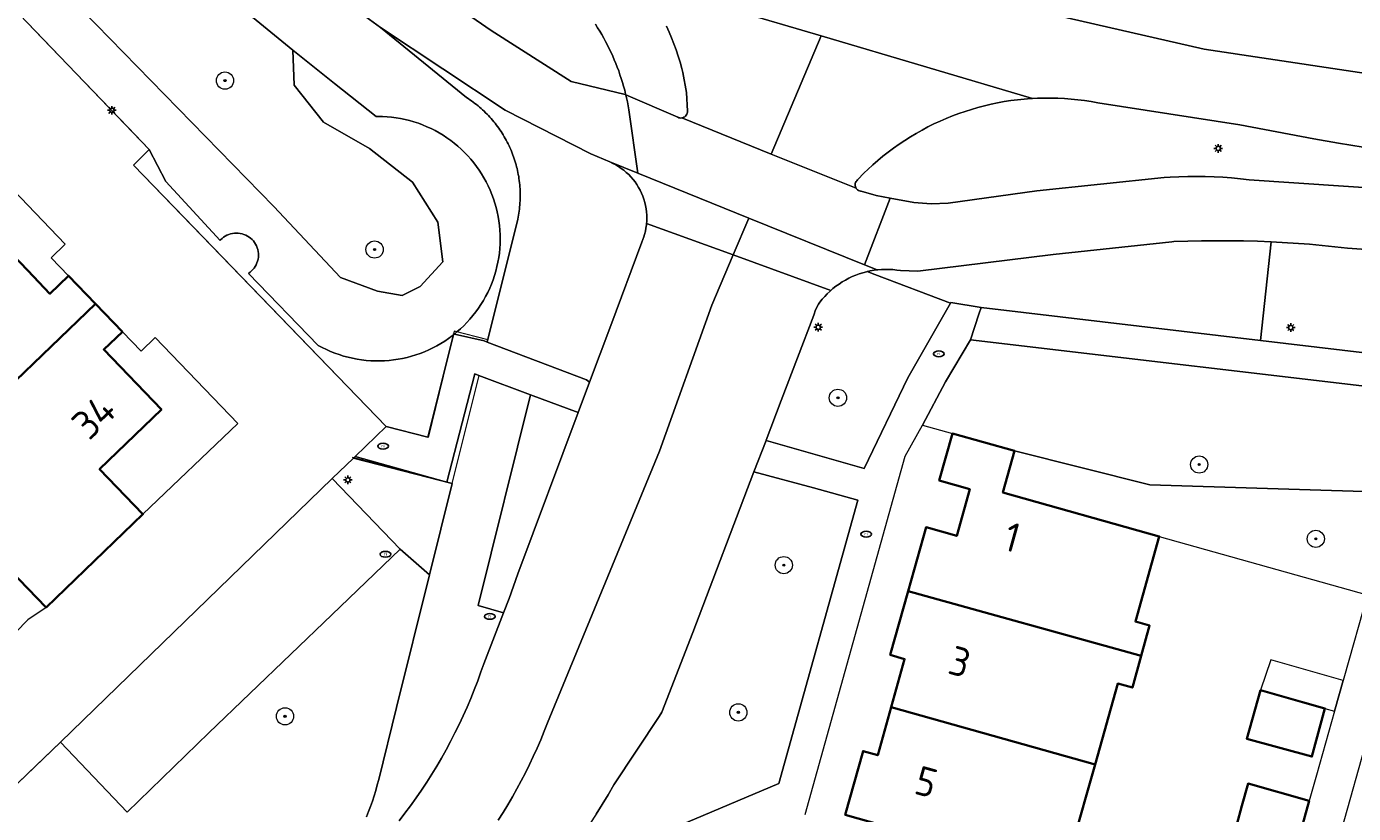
# Model space of a CAD drawing. Header units: metres. Extents: x 152610 to 160096, y 456114 to 462495.
# Tile 589 of 938: x 158500 to 158562, y 460331 to 460368. Entities that reach past the tile are written whole.
import ezdxf
from ezdxf.enums import TextEntityAlignment as Align

# ---------------------------------------------------------------- set-up
doc = ezdxf.new("R2010")
doc.units = ezdxf.units.M
doc.header["$LTSCALE"] = 0.5
doc.layers.get('0').update_dxf_attribs({"linetype": 'CONTINUOUS'})
for name, color, linetype, lineweight in [('B-PV-GR-BEPLANTING_CULTUUR_BOSPLANTSOEN-GV', 251, 'CONTINUOUS', 18), ('B-PV-GR-BEPLANTING_CULTUUR_HEESTERS-GV', 251, 'CONTINUOUS', 18), ('B-PV-GR-BOOM-S', 251, 'CONTINUOUS', 25), ('B-PV-GW-TALUD_KRUIN-G', 251, 'CONTINUOUS', 18), ('B-PV-IE-MEUBILAIR-S', 251, 'CONTINUOUS', 25), ('B-PV-IE-TERREINAFSCHEIDING_KUNSTMATIG_MUUR-G', 251, 'IE-TERREINAFSCHEIDING_KUNSTMATIG-SO', 18), ('B-PV-OG-BEBOUWING-GV', 6, 'CONTINUOUS', 35), ('B-PV-OG-BEBOUWING-T18', 1, 'CONTINUOUS', 18), ('B-PV-OG-BEBOUWING_SCHUUR-GV', 251, 'CONTINUOUS', 18), ('B-PV-OG-TERREIN_BEGROEID-GV', 251, 'CONTINUOUS', 18), ('B-PV-VH-GESLOTENVERHARDING_ASFALT-GV', 251, 'CONTINUOUS', 18), ('B-PV-VH-OPENVERHARDING_BETONSTRAATSTEEN-GV', 251, 'CONTINUOUS', 18), ('B-PV-VH-OPENVERHARDING_TEGEL-GV', 251, 'CONTINUOUS', 18)]:
    doc.layers.add(name, color=color, linetype=linetype, lineweight=lineweight)
doc.styles.add('NLCS-ISO', font='NLCS-ISO.ttf')
doc.styles.add('NLCS-ISO-M750-T18', font='NLCS-ISO.ttf', dxfattribs={"height": 1.35})
doc.linetypes.add('IE-TERREINAFSCHEIDING_KUNSTMATIG-SO', pattern='A,4,[82,NLCS.SHX,S=0.75,R=90,X=0,Y=0],4,-2', length=10)

# ---------------------------------------------------------------- blocks, each defined once
blk = doc.blocks.new('SIE-MEUBILAIR_PAAL_LICHTMAST-SO')
for points in [[(-0.62, 0), (-1, 0)], [(-0.71, 0.71), (-0.44, 0.44)], [(0, 1), (0, 0.62)], [(0.44, 0.44), (0.71, 0.71)], [(1, 0), (0.62, 0)], [(-0.71, -0.71), (-0.44, -0.44)], [(0, -0.62), (0, -1)], [(0.44, -0.44), (0.71, -0.71)]]:
    blk.add_lwpolyline(points)
blk.add_circle((0, 0), 0.5)
blk = doc.blocks.new('SIE-MEUBILAIR_PUT_RIOOLPUT-SO')
blk.add_ellipse((0, 0), major_axis=(1.25, 0), ratio=0.54)
at = {"style": 'NLCS-ISO'}
blk.add_text('ri', height=0.75, dxfattribs=at).set_placement((-0.04, 0.07), align=Align.MIDDLE_CENTER)
blk = doc.blocks.new('SGR-BOOM_GBKN-SO')
at = {"linetype": 'ByBlock', "lineweight": 18}
h = blk.add_hatch(color=0, dxfattribs=at)
h.dxf.hatch_style = 1
edge = h.paths.add_edge_path()
edge.add_arc((0, 0), 0.25, 0, 360)
at = {"color": 0, "linetype": 'ByBlock', "lineweight": 18}
for radius in [2, 0.25]:
    blk.add_circle((0, 0), radius, dxfattribs=at)
at = {"color": 0, "linetype": 'ByBlock', "lineweight": 18, "style": 'NLCS-ISO'}
blk.add_attdef('SOORT', (2.5, 0), '', height=1.5, dxfattribs=at)

msp = doc.modelspace()

# ---------------------------------------------------------------- linework, layer by layer
at = {"layer": 'B-PV-GR-BEPLANTING_CULTUUR_BOSPLANTSOEN-GV', "flags": 128}
for points in [[(158500, 460370.919), (158511.44, 460359.2), (158514.529, 460355.895), (158516.255, 460355.265), (158517.395, 460355.066), (158518.236, 460355.482), (158519.285, 460356.625), (158519.058, 460358.465), (158517.869, 460360.333), (158515.883, 460361.894), (158513.74, 460363.12), (158512.372, 460364.838), (158512.312, 460366.451), (158506.1, 460371.551)], [(158500, 460367.711), (158500.304, 460367.396), (158503.824, 460363.738), (158504.655, 460362.874), (158505.65, 460361.84), (158506.41, 460360.36), (158508.935, 460357.615), (158508.964, 460357.647), (158509.029, 460357.709), (158509.1, 460357.765), (158509.175, 460357.815), (158509.255, 460357.858), (158509.338, 460357.894), (158509.424, 460357.922), (158509.512, 460357.943), (158509.601, 460357.956), (158509.691, 460357.96), (158509.781, 460357.957), (158509.871, 460357.946), (158509.959, 460357.927), (158510.046, 460357.9), (158510.129, 460357.866), (158510.209, 460357.824), (158510.286, 460357.776), (158510.357, 460357.721), (158510.424, 460357.66), (158510.485, 460357.593), (158510.539, 460357.521), (158510.587, 460357.445), (158510.628, 460357.364), (158510.662, 460357.28), (158510.689, 460357.194), (158510.707, 460357.106), (158510.718, 460357.016), (158510.721, 460356.926), (158510.716, 460356.836), (158510.702, 460356.746), (158510.681, 460356.658), (158510.652, 460356.573), (158510.616, 460356.49), (158510.573, 460356.411), (158510.523, 460356.336), (158510.466, 460356.265), (158510.403, 460356.2), (158510.335, 460356.141), (158510.262, 460356.088), (158513.499, 460352.742), (158513.687, 460352.641), (158513.879, 460352.548), (158514.074, 460352.462), (158514.272, 460352.383), (158514.473, 460352.312), (158514.676, 460352.249), (158514.882, 460352.192), (158515.089, 460352.144), (158515.299, 460352.104), (158515.51, 460352.071), (158515.721, 460352.047), (158515.934, 460352.03), (158516.147, 460352.022), (158516.36, 460352.021), (158516.573, 460352.028), (158516.786, 460352.044), (158516.997, 460352.067), (158517.208, 460352.098), (158517.418, 460352.137), (158517.626, 460352.184), (158517.832, 460352.239), (158518.036, 460352.302), (158518.237, 460352.372), (158518.436, 460352.449), (158518.631, 460352.534), (158518.823, 460352.626), (158519.012, 460352.726), (158519.197, 460352.832), (158519.377, 460352.945), (158519.554, 460353.065), (158519.725, 460353.192), (158519.767, 460353.224), (158519.775, 460353.231), (158519.787, 460353.278), (158519.823, 460353.27), (158519.941, 460353.366), (158520.101, 460353.507), (158520.256, 460353.653), (158520.405, 460353.806), (158520.548, 460353.964), (158520.685, 460354.127), (158520.816, 460354.295), (158520.941, 460354.468), (158521.059, 460354.646), (158521.17, 460354.827), (158521.274, 460355.013), (158521.371, 460355.203), (158521.462, 460355.396), (158521.544, 460355.593), (158521.62, 460355.792), (158521.688, 460355.994), (158521.748, 460356.198), (158521.8, 460356.405), (158521.845, 460356.613), (158521.882, 460356.823), (158521.911, 460357.034), (158521.932, 460357.247), (158521.945, 460357.459), (158521.95, 460357.672), (158521.947, 460357.886), (158521.936, 460358.098), (158521.917, 460358.311), (158521.89, 460358.522), (158521.855, 460358.733), (158521.813, 460358.941), (158521.762, 460359.148), (158521.704, 460359.354), (158521.638, 460359.556), (158521.565, 460359.756), (158521.484, 460359.953), (158521.395, 460360.148), (158521.3, 460360.338), (158521.197, 460360.525), (158521.088, 460360.708), (158520.972, 460360.887), (158520.849, 460361.061), (158520.719, 460361.23), (158520.584, 460361.395), (158520.442, 460361.554), (158520.295, 460361.708), (158520.141, 460361.856), (158519.983, 460361.998), (158519.819, 460362.135), (158519.65, 460362.264), (158519.476, 460362.388), (158519.298, 460362.505), (158519.116, 460362.615), (158518.929, 460362.719), (158518.739, 460362.815), (158518.545, 460362.904), (158518.349, 460362.986), (158518.149, 460363.06), (158517.946, 460363.127), (158517.742, 460363.186), (158517.535, 460363.237), (158517.326, 460363.281), (158517.116, 460363.316), (158516.905, 460363.344), (158516.692, 460363.364), (158516.479, 460363.376), (158516.266, 460363.38), (158516.191, 460363.379), (158514.246, 460364.908), (158512.312, 460366.451), (158512.372, 460364.838), (158513.74, 460363.12), (158515.883, 460361.894), (158517.869, 460360.333), (158519.058, 460358.465), (158519.285, 460356.625), (158518.236, 460355.482), (158517.395, 460355.066), (158516.255, 460355.265), (158514.529, 460355.895), (158511.44, 460359.2), (158500, 460370.919)], [(158517.256, 460330.653), (158517.525, 460331.001), (158517.787, 460331.355), (158518.043, 460331.714), (158518.293, 460332.076), (158518.536, 460332.444), (158518.772, 460332.815), (158519.001, 460333.191), (158519.224, 460333.571), (158519.439, 460333.955), (158519.648, 460334.343), (158519.849, 460334.735), (158520.044, 460335.13), (158520.231, 460335.529), (158520.411, 460335.931), (158520.583, 460336.336), (158520.749, 460336.744), (158520.906, 460337.156), (158521.056, 460337.57), (158521.188, 460337.953), (158522.106, 460340.316), (158520.933, 460340.662), (158523.355, 460350.449), (158520.962, 460351.348), (158520.766, 460351.422), (158519.467, 460346.388), (158515.213, 460347.581), (158515.14, 460347.51), (158519.721, 460346.319), (158518.668, 460342.078), (158517.14, 460335.92), (158516.309, 460332.569), (158516.241, 460332.318), (158516.169, 460332.067), (158516.093, 460331.819), (158516.012, 460331.571), (158515.927, 460331.325), (158515.838, 460331.08), (158515.745, 460330.837)], [(158515.745, 460330.837), (158515.838, 460331.08), (158515.927, 460331.325), (158516.012, 460331.571), (158516.093, 460331.819), (158516.169, 460332.067), (158516.241, 460332.318), (158516.309, 460332.569), (158517.14, 460335.92), (158518.668, 460342.078), (158517.31, 460343.27), (158514.13, 460340.23), (158508.42, 460334.74), (158504.62, 460331.06), (158501.52, 460334.31), (158500, 460332.851), (158499.52, 460332.39)]]:
    msp.add_lwpolyline(points, dxfattribs=at)
for points in [[(158559.548, 460357.439), (158557.776, 460357.551), (158557.275, 460352.967), (158571.534, 460351.277), (158571.7, 460356.511), (158561.316, 460357.266)], [(158552.136, 460346.259), (158545.85, 460347.84), (158545.31, 460345.91), (158552.57, 460343.87), (158562.236, 460341.154), (158563.13, 460344.41), (158563.56, 460345.91)]]:
    msp.add_lwpolyline(points, close=True, dxfattribs=at)
at = {"layer": 'B-PV-GR-BEPLANTING_CULTUUR_HEESTERS-GV', "flags": 128}
msp.add_lwpolyline([(158506.41, 460360.36), (158505.65, 460361.84), (158504.92, 460361.11), (158507.29, 460358.67), (158516.66, 460348.98), (158518.589, 460348.484), (158519.775, 460353.231), (158519.767, 460353.224), (158519.725, 460353.192), (158519.554, 460353.065), (158519.377, 460352.945), (158519.197, 460352.832), (158519.012, 460352.726), (158518.823, 460352.626), (158518.631, 460352.534), (158518.436, 460352.449), (158518.237, 460352.372), (158518.036, 460352.302), (158517.832, 460352.239), (158517.626, 460352.184), (158517.418, 460352.137), (158517.208, 460352.098), (158516.997, 460352.067), (158516.786, 460352.044), (158516.573, 460352.028), (158516.36, 460352.021), (158516.147, 460352.022), (158515.934, 460352.03), (158515.721, 460352.047), (158515.51, 460352.071), (158515.299, 460352.104), (158515.089, 460352.144), (158514.882, 460352.192), (158514.676, 460352.249), (158514.473, 460352.312), (158514.272, 460352.383), (158514.074, 460352.462), (158513.879, 460352.548), (158513.687, 460352.641), (158513.499, 460352.742), (158510.262, 460356.088), (158510.335, 460356.141), (158510.403, 460356.2), (158510.466, 460356.265), (158510.523, 460356.336), (158510.573, 460356.411), (158510.616, 460356.49), (158510.652, 460356.573), (158510.681, 460356.658), (158510.702, 460356.746), (158510.716, 460356.836), (158510.721, 460356.926), (158510.718, 460357.016), (158510.707, 460357.106), (158510.689, 460357.194), (158510.662, 460357.28), (158510.628, 460357.364), (158510.587, 460357.445), (158510.539, 460357.521), (158510.485, 460357.593), (158510.424, 460357.66), (158510.357, 460357.721), (158510.286, 460357.776), (158510.209, 460357.824), (158510.129, 460357.866), (158510.046, 460357.9), (158509.959, 460357.927), (158509.871, 460357.946), (158509.781, 460357.957), (158509.691, 460357.96), (158509.601, 460357.956), (158509.512, 460357.943), (158509.424, 460357.922), (158509.338, 460357.894), (158509.255, 460357.858), (158509.175, 460357.815), (158509.1, 460357.765), (158509.029, 460357.709), (158508.964, 460357.647), (158508.935, 460357.615)], close=True, dxfattribs=at)
at = {"layer": 'B-PV-GW-TALUD_KRUIN-G', "flags": 128}
for points in [[(158500, 460370.919), (158511.44, 460359.2), (158514.529, 460355.895), (158516.255, 460355.265), (158517.395, 460355.066), (158518.236, 460355.482), (158519.285, 460356.625), (158519.058, 460358.465), (158517.869, 460360.333), (158515.883, 460361.894), (158513.74, 460363.12), (158512.372, 460364.838), (158512.312, 460366.451)], [(158512.312, 460366.451), (158512.372, 460364.838), (158513.74, 460363.12), (158515.883, 460361.894), (158517.869, 460360.333), (158519.058, 460358.465), (158519.285, 460356.625), (158518.236, 460355.482), (158517.395, 460355.066), (158516.255, 460355.265), (158514.529, 460355.895), (158511.44, 460359.2), (158500, 460370.919)]]:
    msp.add_lwpolyline(points, dxfattribs=at)
at = {"layer": 'B-PV-IE-TERREINAFSCHEIDING_KUNSTMATIG_MUUR-G', "flags": 128}
for points in [[(158521.378, 460352.995), (158519.81, 460353.4), (158518.61, 460348.46), (158516.66, 460348.98), (158504.92, 460361.11), (158505.65, 460361.84), (158472.45, 460396.4), (158471.72, 460395.68), (158459.15, 460408.74), (158457.59, 460410.52), (158457.195, 460410.765), (158457.671, 460411.025), (158458.075, 460411.348), (158458.542, 460411.86), (158459.034, 460412.515), (158459.341, 460413.252), (158459.558, 460414.069), (158459.574, 460414.805), (158459.526, 460415.424), (158459.405, 460415.945), (158459.195, 460416.538), (158459.002, 460416.942), (158457.131, 460418.899), (158445.14, 460431.21), (158444.689, 460431.784), (158444.407, 460432.439), (158444.157, 460433.194), (158444.004, 460433.903), (158443.996, 460434.657), (158444.036, 460435.348), (158444.194, 460436.06), (158445.856, 460441.519)], [(158520.962, 460351.348), (158519.703, 460346.324), (158515.09, 460347.527)], [(158496.239, 460325.186), (158497.92, 460326.8), (158499.52, 460332.39), (158501.52, 460334.31)]]:
    msp.add_lwpolyline(points, dxfattribs=at)
at = {"layer": 'B-PV-OG-BEBOUWING-GV', "flags": 128}
for points in [[(158498.54, 460357.74), (158498.35, 460357.93), (158496.62, 460356.27), (158496.83, 460356.049), (158491.223, 460350.574), (158491.35, 460350.44), (158494.3, 460347.37), (158493.44, 460346.54), (158494.031, 460345.929), (158494.9, 460346.75), (158503.15, 460354.68), (158501.896, 460355.976), (158501.03, 460355.14), (158500, 460356.216)], [(158504.398, 460353.379), (158503.15, 460354.68), (158494.9, 460346.75), (158500, 460341.454), (158500.85, 460340.57), (158505.35, 460344.9), (158503.34, 460346.99), (158506.21, 460349.76), (158503.53, 460352.55)], [(158545.85, 460347.84), (158542.959, 460348.648), (158542.35, 460346.46), (158543.77, 460346.06), (158543.16, 460343.89), (158541.74, 460344.29), (158540.901, 460341.322), (158551.732, 460338.322), (158552.121, 460339.723), (158551.46, 460339.91), (158552.57, 460343.87), (158545.31, 460345.91)], [(158551.732, 460338.322), (158540.901, 460341.322), (158540.9, 460341.319), (158540.07, 460338.36), (158540.74, 460338.17), (158540.12, 460335.93), (158549.59, 460333.27), (158550.64, 460337.03), (158551.32, 460336.84)], [(158559.223, 460336.168), (158557.281, 460336.716), (158556.635, 460334.47), (158559.663, 460333.639), (158560.271, 460335.873)], [(158549.59, 460333.27), (158540.12, 460335.93), (158539.49, 460333.7), (158538.81, 460333.89), (158537.98, 460330.93), (158548.8, 460327.879), (158549.21, 460329.33), (158548.53, 460329.52)], [(158559.539, 460331.58), (158556.7, 460332.38), (158556.413, 460331.354), (158556.17, 460330.48), (158559.004, 460329.682)]]:
    msp.add_lwpolyline(points, close=True, dxfattribs=at)
at = {"layer": 'B-PV-OG-BEBOUWING_SCHUUR-GV', "flags": 128}
msp.add_lwpolyline([(158561.112, 460337.165), (158557.752, 460338.136), (158557.281, 460336.716), (158559.223, 460336.168), (158560.271, 460335.873), (158560.715, 460335.754)], close=True, dxfattribs=at)
at = {"layer": 'B-PV-OG-TERREIN_BEGROEID-GV', "flags": 128}
for points in [[(158506.1, 460371.551), (158512.312, 460366.451), (158514.246, 460364.908), (158516.191, 460363.379), (158516.266, 460363.38), (158516.479, 460363.376), (158516.692, 460363.364), (158516.905, 460363.344), (158517.116, 460363.316), (158517.326, 460363.281), (158517.535, 460363.237), (158517.742, 460363.186), (158517.946, 460363.127), (158518.149, 460363.06), (158518.349, 460362.986), (158518.545, 460362.904), (158518.739, 460362.815), (158518.929, 460362.719), (158519.116, 460362.615), (158519.298, 460362.505), (158519.476, 460362.388), (158519.65, 460362.264), (158519.819, 460362.135), (158519.983, 460361.998), (158520.141, 460361.856), (158520.295, 460361.708), (158520.442, 460361.554), (158520.584, 460361.395), (158520.719, 460361.23), (158520.849, 460361.061), (158520.972, 460360.887), (158521.088, 460360.708), (158521.197, 460360.525), (158521.3, 460360.338), (158521.395, 460360.148), (158521.484, 460359.953), (158521.565, 460359.756), (158521.638, 460359.556), (158521.704, 460359.354), (158521.762, 460359.148), (158521.813, 460358.941), (158521.855, 460358.733), (158521.89, 460358.522), (158521.917, 460358.311), (158521.936, 460358.098), (158521.947, 460357.886), (158521.95, 460357.672), (158521.945, 460357.459), (158521.932, 460357.247), (158521.911, 460357.034), (158521.882, 460356.823), (158521.845, 460356.613), (158521.8, 460356.405), (158521.748, 460356.198), (158521.688, 460355.994), (158521.62, 460355.792), (158521.544, 460355.593), (158521.462, 460355.396), (158521.371, 460355.203), (158521.274, 460355.013), (158521.17, 460354.827), (158521.059, 460354.646), (158520.941, 460354.468), (158520.816, 460354.295), (158520.685, 460354.127), (158520.548, 460353.964), (158520.405, 460353.806), (158520.256, 460353.653), (158520.101, 460353.507), (158519.941, 460353.366), (158519.823, 460353.27), (158521.209, 460352.948), (158521.353, 460352.893), (158522.767, 460358.611), (158522.786, 460358.704), (158522.802, 460358.797), (158522.818, 460358.89), (158522.831, 460358.983), (158522.843, 460359.077), (158522.853, 460359.171), (158522.862, 460359.265), (158522.869, 460359.359), (158522.874, 460359.454), (158522.878, 460359.548), (158522.88, 460359.642), (158522.88, 460359.737), (158522.879, 460359.831), (158522.876, 460359.926), (158522.872, 460360.02), (158522.865, 460360.114), (158522.858, 460360.209), (158522.848, 460360.302), (158522.837, 460360.396), (158522.824, 460360.49), (158522.81, 460360.583), (158522.793, 460360.676), (158522.776, 460360.769), (158522.756, 460360.862), (158522.736, 460360.954), (158522.713, 460361.045), (158522.689, 460361.137), (158522.663, 460361.228), (158522.636, 460361.318), (158522.607, 460361.408), (158522.576, 460361.497), (158522.544, 460361.586), (158522.51, 460361.674), (158522.475, 460361.762), (158522.439, 460361.849), (158522.4, 460361.936), (158522.361, 460362.021), (158522.319, 460362.106), (158522.277, 460362.191), (158522.233, 460362.274), (158522.187, 460362.357), (158522.14, 460362.439), (158522.091, 460362.52), (158522.041, 460362.6), (158521.99, 460362.679), (158521.937, 460362.758), (158521.883, 460362.835), (158521.828, 460362.912), (158521.771, 460362.987), (158521.713, 460363.062), (158521.654, 460363.135), (158521.593, 460363.208), (158521.531, 460363.279), (158521.468, 460363.349), (158521.404, 460363.418), (158521.338, 460363.486), (158521.271, 460363.553), (158521.203, 460363.619), (158521.134, 460363.683), (158521.064, 460363.747), (158520.993, 460363.809), (158520.921, 460363.87), (158520.847, 460363.929), (158520.773, 460363.987), (158520.697, 460364.044), (158520.621, 460364.1), (158520.544, 460364.154), (158520.465, 460364.207), (158520.386, 460364.258), (158516.395, 460367.518), (158510.936, 460371.486)], [(158518.348, 460369.582), (158521.535, 460367.372), (158525.245, 460365.001), (158527.752, 460364.402), (158527.788, 460364.386), (158527.78, 460364.421), (158527.734, 460364.601), (158527.685, 460364.781), (158527.632, 460364.96), (158527.576, 460365.139), (158527.517, 460365.316), (158527.456, 460365.492), (158527.391, 460365.667), (158527.323, 460365.841), (158527.251, 460366.013), (158527.177, 460366.185), (158527.1, 460366.354), (158527.02, 460366.523), (158526.937, 460366.69), (158526.851, 460366.856), (158526.762, 460367.02), (158526.67, 460367.182), (158526.576, 460367.343), (158526.478, 460367.503), (158526.378, 460367.66)], [(158526.378, 460367.66), (158526.478, 460367.503), (158526.576, 460367.343), (158526.67, 460367.182), (158526.762, 460367.02), (158526.851, 460366.856), (158526.937, 460366.69), (158527.02, 460366.523), (158527.1, 460366.354), (158527.177, 460366.185), (158527.251, 460366.013), (158527.323, 460365.841), (158527.391, 460365.667), (158527.456, 460365.492), (158527.517, 460365.316), (158527.576, 460365.139), (158527.632, 460364.96), (158527.685, 460364.781), (158527.734, 460364.601), (158527.78, 460364.421), (158527.788, 460364.386), (158530.204, 460363.34), (158530.247, 460363.321), (158530.295, 460363.309), (158530.344, 460363.305), (158530.384, 460363.308), (158530.394, 460363.309), (158530.441, 460363.321), (158530.487, 460363.34), (158530.528, 460363.366), (158530.565, 460363.399), (158530.596, 460363.437), (158530.621, 460363.48), (158530.638, 460363.526), (158530.647, 460363.575), (158530.649, 460363.624), (158530.599, 460364.488), (158530.433, 460365.423), (158530.386, 460365.61), (158530.307, 460365.898), (158530.221, 460366.183), (158530.127, 460366.466), (158530.025, 460366.747), (158529.916, 460367.024), (158529.799, 460367.299), (158529.676, 460367.57)], [(158562.047, 460361.954), (158560.896, 460362.145), (158559.747, 460362.344), (158558.6, 460362.551), (158557.454, 460362.765), (158556.309, 460362.988), (158549.714, 460364.013), (158549.407, 460364.069), (158549.098, 460364.116), (158548.788, 460364.156), (158548.478, 460364.188), (158548.167, 460364.212), (158547.855, 460364.227), (158547.543, 460364.235), (158547.23, 460364.235), (158546.918, 460364.227), (158546.685, 460364.215), (158546.606, 460364.211), (158546.295, 460364.187), (158545.985, 460364.155), (158545.675, 460364.115), (158545.366, 460364.067), (158545.059, 460364.011), (158544.754, 460363.947), (158544.45, 460363.876), (158544.148, 460363.796), (158543.848, 460363.709), (158543.55, 460363.615), (158543.255, 460363.513), (158542.963, 460363.403), (158542.674, 460363.286), (158542.387, 460363.161), (158542.104, 460363.029), (158541.825, 460362.89), (158541.549, 460362.744), (158541.277, 460362.591), (158541.009, 460362.431), (158540.745, 460362.264), (158540.485, 460362.09), (158540.23, 460361.91), (158539.98, 460361.723), (158539.735, 460361.53), (158539.494, 460361.331), (158539.259, 460361.125), (158539.029, 460360.914), (158538.862, 460360.753), (158538.55, 460360.427), (158538.515, 460360.394), (158538.486, 460360.355), (158538.464, 460360.312), (158538.449, 460360.266), (158538.442, 460360.218), (158538.443, 460360.17), (158538.451, 460360.122), (158538.468, 460360.076), (158538.486, 460360.044), (158538.492, 460360.034), (158538.522, 460359.997), (158538.558, 460359.964), (158538.599, 460359.939), (158538.644, 460359.92), (158538.691, 460359.909), (158538.723, 460359.906), (158539.426, 460359.706), (158540.071, 460359.588), (158541.174, 460359.387), (158541.973, 460359.318), (158542.766, 460359.346), (158546.88, 460359.928), (158552.803, 460360.545), (158553.078, 460360.562), (158553.486, 460360.58), (158553.894, 460360.591), (158554.303, 460360.593), (158554.711, 460360.588), (158555.119, 460360.574), (158555.527, 460360.552), (158555.934, 460360.523), (158556.341, 460360.486), (158556.747, 460360.44), (158588.353, 460358.317)]]:
    msp.add_lwpolyline(points, dxfattribs=at)
for points in [[(158522.179, 460363.665), (158516.395, 460367.518), (158520.386, 460364.258), (158520.465, 460364.207), (158520.544, 460364.154), (158520.621, 460364.1), (158520.697, 460364.044), (158520.773, 460363.987), (158520.847, 460363.929), (158520.921, 460363.87), (158520.993, 460363.809), (158521.064, 460363.747), (158521.134, 460363.683), (158521.203, 460363.619), (158521.271, 460363.553), (158521.338, 460363.486), (158521.404, 460363.418), (158521.468, 460363.349), (158521.531, 460363.279), (158521.593, 460363.208), (158521.654, 460363.135), (158521.713, 460363.062), (158521.771, 460362.987), (158521.828, 460362.912), (158521.883, 460362.835), (158521.937, 460362.758), (158521.99, 460362.679), (158522.041, 460362.6), (158522.091, 460362.52), (158522.14, 460362.439), (158522.187, 460362.357), (158522.233, 460362.274), (158522.277, 460362.191), (158522.319, 460362.106), (158522.361, 460362.021), (158522.4, 460361.936), (158522.439, 460361.849), (158522.475, 460361.762), (158522.51, 460361.674), (158522.544, 460361.586), (158522.576, 460361.497), (158522.607, 460361.408), (158522.636, 460361.318), (158522.663, 460361.228), (158522.689, 460361.137), (158522.713, 460361.045), (158522.736, 460360.954), (158522.756, 460360.862), (158522.776, 460360.769), (158522.793, 460360.676), (158522.81, 460360.583), (158522.824, 460360.49), (158522.837, 460360.396), (158522.848, 460360.302), (158522.858, 460360.209), (158522.865, 460360.114), (158522.872, 460360.02), (158522.876, 460359.926), (158522.879, 460359.831), (158522.88, 460359.737), (158522.88, 460359.642), (158522.878, 460359.548), (158522.874, 460359.454), (158522.869, 460359.359), (158522.862, 460359.265), (158522.853, 460359.171), (158522.843, 460359.077), (158522.831, 460358.983), (158522.818, 460358.89), (158522.802, 460358.797), (158522.786, 460358.704), (158522.767, 460358.611), (158521.353, 460352.893), (158525.963, 460351.136), (158526.105, 460351.027), (158527.088, 460353.665), (158528.537, 460357.535), (158528.626, 460357.785), (158528.66, 460357.898), (158528.696, 460358.044), (158528.725, 460358.192), (158528.745, 460358.341), (158528.752, 460358.411), (158528.758, 460358.492), (158528.763, 460358.642), (158528.76, 460358.793), (158528.748, 460358.943), (158528.729, 460359.093), (158528.702, 460359.241), (158528.667, 460359.388), (158528.624, 460359.532), (158528.574, 460359.674), (158528.516, 460359.813), (158528.451, 460359.949), (158528.379, 460360.082), (158528.3, 460360.21), (158528.214, 460360.334), (158528.122, 460360.453), (158528.024, 460360.567), (158527.92, 460360.676), (158527.81, 460360.779), (158527.694, 460360.876), (158527.574, 460360.967), (158527.449, 460361.051), (158527.32, 460361.129), (158527.187, 460361.199), (158527.05, 460361.263), (158526.155, 460361.641)], [(158555.834, 460357.604), (158555.186, 460357.606), (158554.539, 460357.599), (158553.891, 460357.585), (158553.244, 460357.563), (158553.152, 460357.559), (158547.647, 460356.969), (158541.347, 460356.191), (158540.548, 460356.217), (158540.374, 460356.243), (158540.198, 460356.261), (158540.022, 460356.271), (158539.846, 460356.273), (158539.67, 460356.268), (158539.494, 460356.254), (158539.461, 460356.249), (158539.319, 460356.232), (158539.145, 460356.202), (158539, 460356.171), (158539.356, 460356.035), (158542.87, 460354.699), (158542.89, 460354.734), (158544.297, 460354.505), (158557.275, 460352.967), (158557.776, 460357.551), (158557.129, 460357.577), (158556.481, 460357.594)], [(158539.356, 460356.035), (158539, 460356.171), (158538.973, 460356.165), (158538.803, 460356.119), (158538.635, 460356.066), (158538.469, 460356.006), (158538.306, 460355.938), (158538.147, 460355.862), (158537.991, 460355.78), (158537.839, 460355.69), (158537.692, 460355.594), (158537.548, 460355.491), (158537.41, 460355.382), (158537.305, 460355.292), (158537.277, 460355.267), (158537.149, 460355.145), (158537.027, 460355.018), (158536.91, 460354.886), (158536.8, 460354.748), (158536.733, 460354.658), (158536.601, 460354.388), (158536.52, 460354.153), (158535.009, 460350.181), (158534.312, 460348.333), (158534.306, 460348.318), (158538.856, 460347.026), (158540.887, 460351.242), (158542.87, 460354.699)], [(158564.88, 460350.52), (158543.8, 460353), (158542.641, 460351.042), (158541.565, 460349.038), (158542.959, 460348.648), (158545.85, 460347.84), (158552.136, 460346.259), (158563.56, 460345.91)], [(158525.569, 460349.617), (158523.355, 460350.449), (158520.933, 460340.662), (158522.106, 460340.316), (158522.364, 460340.982), (158522.769, 460342.123)], [(158519.721, 460346.319), (158515.14, 460347.51), (158514.15, 460346.55), (158517.31, 460343.27), (158518.668, 460342.078)], [(158536.513, 460346.122), (158533.731, 460346.861), (158530.895, 460339.404), (158529.463, 460335.702), (158529.34, 460335.497), (158527.233, 460332.32), (158526.964, 460331.863), (158526.689, 460331.411), (158526.407, 460330.962), (158526.117, 460330.518), (158525.822, 460330.078), (158525.519, 460329.643), (158525.211, 460329.213), (158524.895, 460328.787), (158524.573, 460328.366), (158524.334, 460328.063), (158524.451, 460327.969), (158534.89, 460332.382), (158538.566, 460345.552)]]:
    msp.add_lwpolyline(points, close=True, dxfattribs=at)
at = {"layer": 'B-PV-VH-GESLOTENVERHARDING_ASFALT-GV', "flags": 128}
for points in [[(158510.936, 460371.486), (158516.395, 460367.518), (158522.179, 460363.665), (158526.155, 460361.641), (158527.05, 460361.263), (158528.343, 460360.741), (158527.933, 460363.69), (158527.9, 460363.874), (158527.863, 460364.057), (158527.823, 460364.239), (158527.788, 460364.386), (158527.752, 460364.402), (158525.245, 460365.001), (158521.535, 460367.372), (158518.348, 460369.582)], [(158528.414, 460369.625), (158536.858, 460367.125), (158546.685, 460364.215), (158546.918, 460364.227), (158547.23, 460364.235), (158547.543, 460364.235), (158547.855, 460364.227), (158548.167, 460364.212), (158548.478, 460364.188), (158548.788, 460364.156), (158549.098, 460364.116), (158549.407, 460364.069), (158549.714, 460364.013), (158556.309, 460362.988), (158557.454, 460362.765), (158558.6, 460362.551), (158559.747, 460362.344), (158560.896, 460362.145), (158562.047, 460361.954)], [(158529.676, 460367.57), (158529.799, 460367.299), (158529.916, 460367.024), (158530.025, 460366.747), (158530.127, 460366.466), (158530.221, 460366.183), (158530.307, 460365.898), (158530.386, 460365.61), (158530.433, 460365.423), (158530.599, 460364.488), (158530.649, 460363.624), (158530.647, 460363.575), (158530.638, 460363.526), (158530.621, 460363.48), (158530.596, 460363.437), (158530.565, 460363.399), (158530.528, 460363.366), (158530.487, 460363.34), (158530.441, 460363.321), (158530.394, 460363.309), (158530.384, 460363.308), (158534.544, 460361.633), (158536.858, 460367.125), (158528.414, 460369.625)], [(158544.495, 460368.836), (158554.661, 460366.512), (158564.247, 460365.059)], [(158564.247, 460365.059), (158554.661, 460366.512), (158544.495, 460368.836)], [(158588.353, 460358.317), (158556.747, 460360.44), (158556.341, 460360.486), (158555.934, 460360.523), (158555.527, 460360.552), (158555.119, 460360.574), (158554.711, 460360.588), (158554.303, 460360.593), (158553.894, 460360.591), (158553.486, 460360.58), (158553.078, 460360.562), (158552.803, 460360.545), (158546.88, 460359.928), (158542.766, 460359.346), (158541.973, 460359.318), (158541.174, 460359.387), (158540.071, 460359.588), (158538.869, 460356.489), (158539.461, 460356.249), (158539.494, 460356.254), (158539.67, 460356.268), (158539.846, 460356.273), (158540.022, 460356.271), (158540.198, 460356.261), (158540.374, 460356.243), (158540.548, 460356.217), (158541.347, 460356.191), (158547.647, 460356.969), (158553.152, 460357.559), (158553.244, 460357.563), (158553.891, 460357.585), (158554.539, 460357.599), (158555.186, 460357.606), (158555.834, 460357.604), (158556.481, 460357.594), (158557.129, 460357.577), (158557.776, 460357.551), (158559.548, 460357.439), (158561.316, 460357.266), (158571.7, 460356.511)], [(158521.855, 460330.679), (158522.082, 460331.037), (158522.302, 460331.399), (158522.516, 460331.765), (158522.723, 460332.134), (158522.924, 460332.507), (158523.119, 460332.883), (158523.307, 460333.263), (158523.489, 460333.646), (158523.664, 460334.032), (158523.832, 460334.421), (158523.993, 460334.813), (158524.148, 460335.207), (158529.355, 460347.833), (158531.78, 460354.609), (158532.772, 460356.945), (158528.752, 460358.411), (158528.745, 460358.341), (158528.725, 460358.192), (158528.696, 460358.044), (158528.66, 460357.898), (158528.626, 460357.785), (158528.537, 460357.535), (158527.088, 460353.665), (158526.105, 460351.027), (158525.569, 460349.617), (158522.769, 460342.123), (158522.364, 460340.982), (158522.106, 460340.316), (158521.188, 460337.953), (158521.056, 460337.57), (158520.906, 460337.156), (158520.749, 460336.744), (158520.583, 460336.336), (158520.411, 460335.931), (158520.231, 460335.529), (158520.044, 460335.13), (158519.849, 460334.735), (158519.648, 460334.343), (158519.439, 460333.955), (158519.224, 460333.571), (158519.001, 460333.191), (158518.772, 460332.815), (158518.536, 460332.444), (158518.293, 460332.076), (158518.043, 460331.714), (158517.787, 460331.355), (158517.525, 460331.001), (158517.256, 460330.653)], [(158526.407, 460330.962), (158526.689, 460331.411), (158526.964, 460331.863), (158527.233, 460332.32), (158529.34, 460335.497), (158529.463, 460335.702), (158530.895, 460339.404), (158533.731, 460346.861), (158534.306, 460348.318), (158534.312, 460348.333), (158535.009, 460350.181), (158536.52, 460354.153), (158536.601, 460354.388), (158536.733, 460354.658), (158536.8, 460354.748), (158536.91, 460354.886), (158537.027, 460355.018), (158537.149, 460355.145), (158537.277, 460355.267), (158537.305, 460355.292), (158532.772, 460356.945), (158531.78, 460354.609), (158529.355, 460347.833), (158524.148, 460335.207), (158523.993, 460334.813), (158523.832, 460334.421), (158523.664, 460334.032), (158523.489, 460333.646), (158523.307, 460333.263), (158523.119, 460332.883), (158522.924, 460332.507), (158522.723, 460332.134), (158522.516, 460331.765), (158522.302, 460331.399), (158522.082, 460331.037), (158521.855, 460330.679)]]:
    msp.add_lwpolyline(points, dxfattribs=at)
for points in [[(158546.685, 460364.215), (158536.858, 460367.125), (158534.544, 460361.633), (158538.486, 460360.044), (158538.468, 460360.076), (158538.451, 460360.122), (158538.443, 460360.17), (158538.442, 460360.218), (158538.449, 460360.266), (158538.464, 460360.312), (158538.486, 460360.355), (158538.515, 460360.394), (158538.55, 460360.427), (158538.862, 460360.753), (158539.029, 460360.914), (158539.259, 460361.125), (158539.494, 460361.331), (158539.735, 460361.53), (158539.98, 460361.723), (158540.23, 460361.91), (158540.485, 460362.09), (158540.745, 460362.264), (158541.009, 460362.431), (158541.277, 460362.591), (158541.549, 460362.744), (158541.825, 460362.89), (158542.104, 460363.029), (158542.387, 460363.161), (158542.674, 460363.286), (158542.963, 460363.403), (158543.255, 460363.513), (158543.55, 460363.615), (158543.848, 460363.709), (158544.148, 460363.796), (158544.45, 460363.876), (158544.754, 460363.947), (158545.059, 460364.011), (158545.366, 460364.067), (158545.675, 460364.115), (158545.985, 460364.155), (158546.295, 460364.187), (158546.606, 460364.211)], [(158530.204, 460363.34), (158527.788, 460364.386), (158527.823, 460364.239), (158527.863, 460364.057), (158527.9, 460363.874), (158527.933, 460363.69), (158528.343, 460360.741), (158533.5, 460358.657), (158538.869, 460356.489), (158540.071, 460359.588), (158539.426, 460359.706), (158538.723, 460359.906), (158538.691, 460359.909), (158538.644, 460359.92), (158538.599, 460359.939), (158538.558, 460359.964), (158538.522, 460359.997), (158538.492, 460360.034), (158538.486, 460360.044), (158534.544, 460361.633), (158530.384, 460363.308), (158530.344, 460363.305), (158530.295, 460363.309), (158530.247, 460363.321)], [(158528.343, 460360.741), (158527.05, 460361.263), (158527.187, 460361.199), (158527.32, 460361.129), (158527.449, 460361.051), (158527.574, 460360.967), (158527.694, 460360.876), (158527.81, 460360.779), (158527.92, 460360.676), (158528.024, 460360.567), (158528.122, 460360.453), (158528.214, 460360.334), (158528.3, 460360.21), (158528.379, 460360.082), (158528.451, 460359.949), (158528.516, 460359.813), (158528.574, 460359.674), (158528.624, 460359.532), (158528.667, 460359.388), (158528.702, 460359.241), (158528.729, 460359.093), (158528.748, 460358.943), (158528.76, 460358.793), (158528.763, 460358.642), (158528.758, 460358.492), (158528.752, 460358.411), (158532.772, 460356.945), (158533.5, 460358.657)], [(158538.869, 460356.489), (158533.5, 460358.657), (158532.772, 460356.945), (158537.305, 460355.292), (158537.41, 460355.382), (158537.548, 460355.491), (158537.692, 460355.594), (158537.839, 460355.69), (158537.991, 460355.78), (158538.147, 460355.862), (158538.306, 460355.938), (158538.469, 460356.006), (158538.635, 460356.066), (158538.803, 460356.119), (158538.973, 460356.165), (158539, 460356.171), (158539.145, 460356.202), (158539.319, 460356.232), (158539.461, 460356.249)]]:
    msp.add_lwpolyline(points, close=True, dxfattribs=at)
at = {"layer": 'B-PV-VH-OPENVERHARDING_BETONSTRAATSTEEN-GV', "flags": 128}
for points in [[(158499.52, 460332.39), (158500, 460332.851), (158501.52, 460334.31), (158514.15, 460346.55), (158515.14, 460347.51), (158515.213, 460347.581), (158516.66, 460348.98), (158507.29, 460358.67), (158504.92, 460361.11), (158505.65, 460361.84), (158504.655, 460362.874), (158503.824, 460363.738), (158500.304, 460367.396), (158500, 460367.711)], [(158498.38, 460360.94), (158500, 460359.257), (158501.74, 460357.45), (158501.09, 460356.81), (158501.896, 460355.976), (158503.15, 460354.68), (158504.398, 460353.379), (158505.27, 460352.47), (158505.92, 460353.11), (158509.76, 460349.12), (158505.35, 460344.9), (158500.85, 460340.57), (158500, 460339.994), (158498.327, 460338.28)]]:
    msp.add_lwpolyline(points, dxfattribs=at)
for points in [[(158519.823, 460353.27), (158519.787, 460353.278), (158519.775, 460353.231), (158518.589, 460348.484), (158516.66, 460348.98), (158515.213, 460347.581), (158519.467, 460346.388), (158520.766, 460351.422), (158520.962, 460351.348), (158523.355, 460350.449), (158525.569, 460349.617), (158526.105, 460351.027), (158525.963, 460351.136), (158521.353, 460352.893), (158521.209, 460352.948)], [(158517.31, 460343.27), (158514.15, 460346.55), (158501.52, 460334.31), (158504.62, 460331.06), (158508.42, 460334.74), (158514.13, 460340.23)]]:
    msp.add_lwpolyline(points, close=True, dxfattribs=at)
at = {"layer": 'B-PV-VH-OPENVERHARDING_TEGEL-GV', "flags": 128}
for points in [[(158536.125, 460330.953), (158540.77, 460347.59), (158541.565, 460349.038), (158542.641, 460351.042), (158543.8, 460353), (158544.195, 460354.196), (158544.297, 460354.505), (158542.89, 460354.734), (158542.87, 460354.699), (158540.887, 460351.242), (158538.856, 460347.026), (158534.306, 460348.318), (158533.731, 460346.861), (158536.513, 460346.122), (158538.566, 460345.552), (158534.89, 460332.382), (158524.451, 460327.969)], [(158571.534, 460351.277), (158557.275, 460352.967), (158544.297, 460354.505), (158544.195, 460354.196), (158543.8, 460353), (158564.88, 460350.52)], [(158563.651, 460317.636), (158557.924, 460319.128), (158565.37, 460345.647)], [(158562.041, 460340.461), (158560.714, 460335.751), (158559.875, 460332.772), (158559.539, 460331.58), (158559.004, 460329.682)]]:
    msp.add_lwpolyline(points, dxfattribs=at)

# ---------------------------------------------------------------- block references
at = {"layer": 'B-PV-GR-BOOM-S', "xscale": 0.2, "yscale": 0.2, "zscale": 0.2}
for p in [(158509.163, 460365.045), (158516.115, 460357.195), (158537.642, 460350.308), (158554.426, 460347.206), (158559.843, 460343.755), (158535.127, 460342.534), (158511.955, 460335.509), (158533.015, 460335.69)]:
    msp.add_blockref('SGR-BOOM_GBKN-SO', p, dxfattribs=at)
at = {"layer": 'B-PV-IE-MEUBILAIR-S', "xscale": 0.2, "yscale": 0.2, "zscale": 0.2}
for name, p in [('SIE-MEUBILAIR_PAAL_LICHTMAST-SO', (158503.909, 460363.664)), ('SIE-MEUBILAIR_PAAL_LICHTMAST-SO', (158555.311, 460361.895)), ('SIE-MEUBILAIR_PAAL_LICHTMAST-SO', (158536.729, 460353.587)), ('SIE-MEUBILAIR_PAAL_LICHTMAST-SO', (158558.679, 460353.569)), ('SIE-MEUBILAIR_PUT_RIOOLPUT-SO', (158542.33, 460352.35)), ('SIE-MEUBILAIR_PUT_RIOOLPUT-SO', (158516.51, 460348.06)), ('SIE-MEUBILAIR_PAAL_LICHTMAST-SO', (158514.875, 460346.494)), ('SIE-MEUBILAIR_PUT_RIOOLPUT-SO', (158538.956, 460343.972)), ('SIE-MEUBILAIR_PUT_RIOOLPUT-SO', (158516.619, 460343.035)), ('SIE-MEUBILAIR_PUT_RIOOLPUT-SO', (158521.47, 460340.15))]:
    msp.add_blockref(name, p, dxfattribs=at)

# ---------------------------------------------------------------- texts
at = {"layer": 'B-PV-OG-BEBOUWING-T18', "style": 'NLCS-ISO-M750-T18'}
for s, rotation, p in [('34', 43.8, (158503.067, 460349.423)), ('1', 344.5, (158545.741, 460343.832)), ('3', 344.3, (158543.305, 460338.044)), ('5', 344.4, (158541.742, 460332.462))]:
    msp.add_text(s, height=1.35, rotation=rotation, dxfattribs=at).set_placement(p, align=Align.MIDDLE)

doc.saveas('drawing.dxf')
